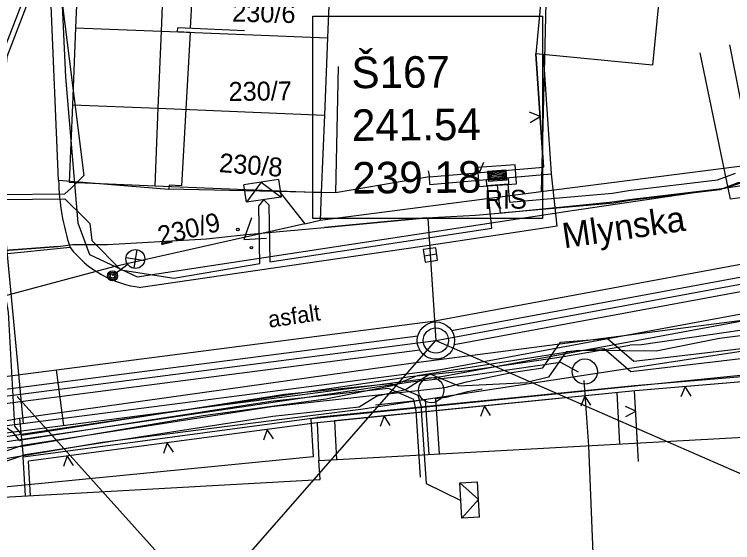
# Model space of a CAD drawing. Extents: x -601580 to 4, y -1204314 to 4.
# Drawn here: x -595963.73 to -595935.25, y -1202932.37 to -1202911.44 of the extents above; entities that cross this region are included whole.
import ezdxf

# ---------------------------------------------------------------- set-up
doc = ezdxf.new("R2010")
doc.units = 0
for name, color, linetype in [('00-EON NN', 7, 'Continuous'), ('00-EON VN', 7, 'Continuous'), ('00-KN-HRANICE PARCEL', 7, 'Continuous'), ('00-KN-PARC. CISLA', 7, 'Continuous'), ('00-KN-VNITRNI KRESBA', 7, 'Continuous'), ('00-POLOHOPIS', 7, 'Continuous'), ('00-SITE KOM. KABEL', 7, 'Continuous'), ('00-VAK-KANAL-POTRUBI', 7, 'Continuous'), ('00-VAK-VODA-RAD IGIS', 7, 'Continuous'), ('01 KOTA', 7, 'Continuous'), ('11-REKONSTRUKCE  VYKOP', 7, 'Continuous'), ('11-REKONSTRUKCE KANALIZACE', 7, 'Continuous'), ('11-REKONSTRUKCE KANALIZACE OSA', 7, 'Continuous'), ('11-REKONSTRUKCE KANALIZACE POPIS', 7, 'Continuous'), ('11-REKONSTRUKCE VODOVOD', 7, 'Continuous'), ('Vrstva 26', 7, 'Continuous'), ('Vrstva 27', 7, 'Continuous'), ('Vrstva 28', 7, 'Continuous'), ('Vrstva 33', 7, 'Continuous'), ('Vrstva 36', 7, 'Continuous'), ('Vrstva 8', 7, 'Continuous'), ('Vrstva 9', 7, 'Continuous')]:
    doc.layers.add(name, color=color, linetype=linetype)

# ---------------------------------------------------------------- blocks, each defined once
blk = doc.blocks.new('6.20D_100')
at = {"layer": 'Vrstva 28'}
blk.add_circle((0, 0), 0.5, dxfattribs=at)
blk = doc.blocks.new('6.20D_102')
at = {"layer": 'Vrstva 28'}
blk.add_circle((0, 0), 0.5, dxfattribs=at)
blk = doc.blocks.new('6.20_170')
at = {"layer": 'Vrstva 27'}
blk.add_circle((0, 0), 0.5, dxfattribs=at)
blk = doc.blocks.new('6.560_936')
at = {"layer": 'Vrstva 33'}
for p, q in [((-0.265, 0.86), (0.265, 1.39)), ((-0.265, 1.39), (0.265, 0.86)), ((0, 0.75), (0, 0))]:
    blk.add_line(p, q, dxfattribs=at)
for centre, radius in [((0, 1.125), 0.375), ((0, 0), 0.2), ((0, 0), 0.145), ((0, 0), 0.0876)]:
    blk.add_circle(centre, radius, dxfattribs=at)
blk = doc.blocks.new('6.30_302')
at = {"layer": 'Vrstva 27'}
blk.add_line((-0.25, 0), (0.25, 0), dxfattribs=at)
blk.add_lwpolyline([(-0.25, -0.25), (0.25, -0.25), (0.25, 0.25), (-0.25, 0.25)], close=True, dxfattribs=at)
blk = doc.blocks.new('3.14_542')
at = {"layer": 'Vrstva 36'}
blk.add_lwpolyline([(-0.5, 0.75), (0, 0), (0.5, 0.75)], dxfattribs=at)
for centre in [(-0.45, 0.05), (0.449, 0.05)]:
    blk.add_circle(centre, 0.05, dxfattribs=at)
blk = doc.blocks.new('VSTUP_62')
at = {"layer": 'Vrstva 8'}
blk.add_line((0, 0.25), (0, 0), dxfattribs=at)
blk = doc.blocks.new('NN630')
at = {"layer": 'Vrstva 9'}
for points in [[(-3, -700), (-703, 0)], [(-703, -700), (-703, 0), (697, 0), (697, -700)], [(-3, -700), (697, 0)], [(-703, -700), (697, -700)]]:
    blk.add_lwpolyline(points, dxfattribs=at)
blk = doc.blocks.new('NN620')
at = {"layer": 'Vrstva 8'}
for points in [[(752, 4), (-748, 4)], [(-748, 4), (-748, -746)], [(752, -746), (752, 4)], [(368, -180), (-376, -180)], [(-376, -180), (-376, -558)], [(321, -227), (-329, -227)], [(-329, -227), (-329, -510)], [(274, -274), (-281, -274)], [(-281, -274), (-281, -463)], [(274, -463), (274, -274)], [(321, -510), (321, -227)], [(368, -558), (368, -180)], [(-376, -558), (368, -558)], [(-329, -510), (321, -510)], [(-281, -463), (274, -463)], [(227, -321), (-234, -321)], [(-234, -321), (-234, -416)], [(-234, -416), (227, -416)], [(-193, -369), (185, -369)], [(227, -416), (227, -321)], [(-748, -746), (752, -746)]]:
    blk.add_lwpolyline(points, dxfattribs=at)

msp = doc.modelspace()

# ---------------------------------------------------------------- linework, layer by layer
at = {"layer": '00-EON NN'}
for points in [[(-595962.795, -1202889.704), (-595962.216, -1202900.128), (-595962.106, -1202908.764), (-595960.976, -1202917.821), (-595961.476, -1202918.321)], [(-595965.666, -1202918.514), (-595964.53, -1202918.224), (-595964.419, -1202915.236), (-595964.219, -1202913.069), (-595962.576, -1202908.788), (-595961.611, -1202901.83), (-595961.755, -1202901.221), (-595962.388, -1202900.907), (-595966.586, -1202900.449), (-595968.107, -1202900.476), (-595968.775, -1202900.47), (-595972.017, -1202900.119), (-595978.843, -1202897.716), (-595981.803, -1202896.974), (-595984.13, -1202896.687), (-595987.99, -1202896.577), (-595989.056, -1202895.961), (-595989.578, -1202895.42), (-595989.661, -1202894.856), (-595989.391, -1202893.05), (-595988.707, -1202891.551), (-595988.526, -1202889.968)], [(-595987.594, -1202889.968), (-595987.751, -1202890.467), (-595989.049, -1202893.163), (-595989.122, -1202894.942), (-595988.775, -1202895.486), (-595987.83, -1202895.882), (-595983.835, -1202896.084), (-595981.486, -1202896.421), (-595978.772, -1202897.343), (-595971.89, -1202899.588), (-595968.767, -1202900.269), (-595966.578, -1202900.249), (-595962.33, -1202900.713), (-595961.583, -1202901.083), (-595961.406, -1202901.82), (-595962.382, -1202908.839), (-595964.023, -1202913.115), (-595964.22, -1202915.25), (-595964.334, -1202918.376), (-595965.621, -1202918.71)], [(-595907.635, -1202923.072), (-595907.693, -1202921.594), (-595912.623, -1202921.652), (-595914.734, -1202921.856), (-595915.16, -1202915.836), (-595916.017, -1202915.87), (-595919.502, -1202916.185), (-595922.982, -1202916.806), (-595926.189, -1202917.273), (-595930.498, -1202917.97), (-595930.984, -1202917.606), (-595933.743, -1202917.964), (-595935.036, -1202918.117), (-595935.748, -1202918.384), (-595939.325, -1202918.811), (-595939.959, -1202918.918), (-595944.456, -1202919.317), (-595944.565, -1202918.2)], [(-595944.167, -1202918.172), (-595944.097, -1202918.885), (-595940.009, -1202918.521), (-595939.382, -1202918.415), (-595935.843, -1202917.993), (-595935.131, -1202917.725)], [(-595970.146, -1202918.706), (-595970.146, -1202918.869), (-595969.341, -1202919.701), (-595964.314, -1202918.575), (-595961.721, -1202918.545), (-595961.476, -1202918.321)], [(-595960.944, -1202919.507), (-595960.739, -1202919.728), (-595960.655, -1202920.399), (-595959.508, -1202921.558), (-595957.402, -1202921.896), (-595954, -1202921.313), (-595954.036, -1202919.041), (-595953.84, -1202918.78), (-595953.636, -1202918.979), (-595953.599, -1202921.249), (-595944.798, -1202919.907), (-595944.965, -1202918.229)], [(-595970.346, -1202918.703), (-595970.346, -1202918.949), (-595969.407, -1202919.921), (-595964.29, -1202918.774), (-595961.73, -1202918.746), (-595960.944, -1202919.507)], [(-595965.597, -1202919.338), (-595964.455, -1202919.019), (-595964.36, -1202919.094), (-595964.423, -1202920.785), (-595963.975, -1202923.243), (-595963.718, -1202927.75), (-595963.437, -1202928.108), (-595953.003, -1202926.486), (-595948.818, -1202926.061), (-595947.726, -1202926.522), (-595947.611, -1202926.932), (-595947.399, -1202930.027)], [(-595947.618, -1202929.782), (-595947.796, -1202927.154), (-595947.882, -1202926.693), (-595948.896, -1202926.26), (-595953.561, -1202926.779), (-595963.443, -1202928.312), (-595963.513, -1202928.335), (-595963.774, -1202928.001), (-595964.301, -1202927.648), (-595964.814, -1202923.236), (-595964.624, -1202920.769), (-595964.57, -1202919.318), (-595964.658, -1202919.253), (-595965.563, -1202919.535)], [(-595995.8, -1202934.356), (-595984.826, -1202933.461), (-595978.466, -1202932.991), (-595977.061, -1202932.085), (-595975.439, -1202931.62), (-595969.846, -1202930.691), (-595963.395, -1202928.507), (-595953.535, -1202926.977), (-595946.648, -1202926.221), (-595945.805, -1202925.994), (-595944.014, -1202925.624), (-595942.777, -1202925.446), (-595942.07, -1202924.429), (-595940.212, -1202924.28), (-595939.159, -1202925.181), (-595928.594, -1202923.94), (-595924.514, -1202923.338), (-595923.46, -1202923.423), (-595918.648, -1202922.582), (-595917.692, -1202922.687), (-595914.664, -1202922.251), (-595912.602, -1202922.052), (-595908.077, -1202921.998), (-595908.035, -1202923.087)], [(-595908.435, -1202923.102), (-595908.462, -1202922.403), (-595912.58, -1202922.452), (-595914.625, -1202922.65), (-595917.685, -1202923.09), (-595918.635, -1202922.986), (-595923.441, -1202923.826), (-595924.501, -1202923.741), (-595928.542, -1202924.336), (-595939.286, -1202925.599), (-595940.346, -1202924.692), (-595941.85, -1202924.812), (-595942.549, -1202925.817), (-595943.408, -1202926.019)], [(-595949.327, -1202926.551), (-595948.218, -1202926.301), (-595947.247, -1202925.68), (-595946.103, -1202926.163), (-595943.408, -1202926.019)], [(-595941.144, -1202925.943), (-595940.967, -1202928.533), (-595940.241, -1202946.534), (-595938.46, -1202949.913)], [(-595945.183, -1202926.29), (-595945.758, -1202926.393), (-595946.619, -1202926.62), (-595947.027, -1202926.668), (-595946.879, -1202928.853)], [(-595949.327, -1202926.551), (-595950.051, -1202926.998), (-595953.481, -1202927.374), (-595963.3, -1202928.897), (-595969.746, -1202931.08), (-595972.144, -1202931.517), (-595975.352, -1202932.012), (-595976.894, -1202932.453), (-595978.335, -1202933.382), (-595979.494, -1202933.468), (-595979.831, -1202932.854)], [(-595947.278, -1202928.874), (-595947.425, -1202926.71), (-595949.411, -1202926.928)], [(-595947.399, -1202930.027), (-595946.024, -1202930.702)]]:
    msp.add_lwpolyline(points, dxfattribs=at)
at = {"layer": '00-EON VN'}
for points in [[(-595939.528, -1202924.77), (-595941.37, -1202924.755), (-595947.759, -1202925.757), (-595948.75, -1202926.153), (-595951.381, -1202926.68), (-595956.239, -1202927.347), (-595963.342, -1202928.55), (-595964.819, -1202928.705), (-595965.753, -1202928.467), (-595966.083, -1202927.928), (-595966.471, -1202922.917), (-595966.602, -1202918.012), (-595966.277, -1202910.084), (-595966.486, -1202903.15), (-595967.214, -1202894.123), (-595967.397, -1202889.968)], [(-595812.549, -1202889.968), (-595812.597, -1202895.839), (-595812.374, -1202907.109), (-595812.034, -1202911.753), (-595812.043, -1202914.154), (-595812.454, -1202915.079), (-595818.036, -1202918.412), (-595819.276, -1202918.981), (-595830.613, -1202919.581), (-595845.316, -1202919.812), (-595876.261, -1202920.574), (-595885.405, -1202920.764), (-595898.106, -1202921.09), (-595904.172, -1202921.083), (-595910.586, -1202921.253), (-595922.981, -1202922.649), (-595935.765, -1202924.283), (-595938.28, -1202924.79), (-595939.528, -1202924.77)], [(-595990.874, -1202914.687), (-595991.511, -1202914.786), (-595991.721, -1202916.637), (-595991.374, -1202918.086), (-595991.088, -1202918.632), (-595990.56, -1202918.976), (-595970.809, -1202919.462), (-595969.885, -1202920.416), (-595969.374, -1202921.333), (-595969.287, -1202921.775), (-595969.313, -1202923.216), (-595968.471, -1202928.494), (-595967.888, -1202928.912), (-595967.19, -1202928.824), (-595948.008, -1202925.993), (-595945.714, -1202925.746), (-595942.071, -1202925.214), (-595941.368, -1202925.603)], [(-595990.874, -1202915.895), (-595991.541, -1202916.534), (-595991.185, -1202918.015), (-595990.935, -1202918.493), (-595990.498, -1202918.777), (-595970.722, -1202919.263), (-595969.723, -1202920.295), (-595969.184, -1202921.264), (-595968.785, -1202922.987), (-595967.874, -1202928.425), (-595967.825, -1202928.701), (-595967.218, -1202928.625), (-595948.036, -1202925.794), (-595945.739, -1202925.548), (-595942.032, -1202925.008), (-595939.328, -1202924.551)], [(-595855.739, -1202919.768), (-595867.994, -1202919.935), (-595868.948, -1202919.958), (-595869.74, -1202919.998), (-595880.006, -1202920.295), (-595890.722, -1202920.59), (-595891.811, -1202920.801), (-595893.816, -1202921.069), (-595906.671, -1202920.897), (-595913.41, -1202920.93), (-595919.742, -1202921.844), (-595924.186, -1202922.552), (-595925.719, -1202922.718), (-595927.421, -1202922.874), (-595938.86, -1202924.527), (-595939.328, -1202924.551)]]:
    msp.add_lwpolyline(points, dxfattribs=at)
at = {"layer": '00-KN-HRANICE PARCEL'}
for p, q in [((-595961.175, -1202908.894), (-595961.301, -1202911.964)), ((-595951.179, -1202909.308), (-595951.31, -1202912.369)), ((-595961.301, -1202911.964), (-595961.424, -1202915.019)), ((-595951.31, -1202912.369), (-595951.428, -1202915.433)), ((-595951.428, -1202915.433), (-595951.559, -1202918.494)), ((-595942.841, -1202918.461), (-595934.351, -1202917.365)), ((-595953.237, -1202918.432), (-595951.559, -1202918.494)), ((-595953.237, -1202918.432), (-595952.207, -1202919.735)), ((-595951.6, -1202919.596), (-595942.841, -1202918.461)), ((-595951.559, -1202918.494), (-595951.6, -1202919.596)), ((-595952.207, -1202919.735), (-595951.6, -1202919.596)), ((-595928.105, -1202923.751), (-595949.994, -1202927.096))]:
    msp.add_line(p, q, dxfattribs=at)
for points in [[(-595941.201, -1202893.221), (-595942.507, -1202904.901), (-595942.71, -1202913.184), (-595942.841, -1202918.461)], [(-595961.301, -1202911.964), (-595957.897, -1202912.102), (-595951.31, -1202912.369)], [(-595961.424, -1202915.019), (-595961.549, -1202918.088), (-595958.146, -1202918.227), (-595953.237, -1202918.432)], [(-595961.424, -1202915.019), (-595958.02, -1202915.158), (-595951.428, -1202915.433)], [(-595952.207, -1202919.735), (-595959.794, -1202921.443), (-595968.241, -1202923.703)], [(-595913.337, -1202927.422), (-595913.489, -1202927.435), (-595926.749, -1202928.697), (-595926.803, -1202928.239), (-595927.189, -1202924.951), (-595927.597, -1202925.005), (-595951.971, -1202927.468), (-595951.879, -1202928.969), (-595969.788, -1202930.73)], [(-595949.994, -1202927.096), (-595951.983, -1202927.352), (-595960.252, -1202928.409), (-595963.367, -1202928.928), (-595983.524, -1202932.257), (-595983.997, -1202933.817)]]:
    msp.add_lwpolyline(points, dxfattribs=at)
at = {"layer": '00-KN-VNITRNI KRESBA'}
for p, q in [((-595957.897, -1202912.102), (-595957.772, -1202909.033)), ((-595958.02, -1202915.158), (-595957.897, -1202912.102)), ((-595958.146, -1202918.227), (-595958.02, -1202915.158))]:
    msp.add_line(p, q, dxfattribs=at)
at = {"layer": '00-POLOHOPIS'}
for p, q in [((-595961.975, -1202918.011), (-595962.981, -1202893.72)), ((-595956.481, -1202906.143), (-595956.753, -1202911.989)), ((-595942.566, -1202908.017), (-595943.05, -1202912.994)), ((-595937.942, -1202908.467), (-595938.426, -1202913.444)), ((-595957.259, -1202912.126), (-595957.251, -1202911.966)), ((-595956.76, -1202912.149), (-595957.259, -1202912.126)), ((-595954.605, -1202912.088), (-595957.251, -1202911.966)), ((-595956.76, -1202912.149), (-595957.096, -1202918.238)), ((-595935.376, -1202912.646), (-595934.408, -1202917.552)), ((-595938.426, -1202913.444), (-595943.055, -1202912.994)), ((-595943.055, -1202912.994), (-595942.749, -1202917.486)), ((-595942.749, -1202917.486), (-595943.05, -1202912.994)), ((-595942.43, -1202917.759), (-595942.752, -1202913.023)), ((-595935.334, -1202918.758), (-595936.534, -1202912.961)), ((-595950.888, -1202913.508), (-595950.992, -1202918.507)), ((-595947.272, -1202917.877), (-595942.749, -1202917.486)), ((-595947.247, -1202918.175), (-595942.43, -1202917.759)), ((-595942.208, -1202919.826), (-595942.43, -1202917.759)), ((-595961.975, -1202918.011), (-595957.599, -1202918.37)), ((-595947.272, -1202917.877), (-595950.992, -1202918.507)), ((-595947.272, -1202917.877), (-595950.992, -1202918.507)), ((-595947.247, -1202918.175), (-595947.272, -1202917.877)), ((-595945.016, -1202917.983), (-595945, -1202918.228)), ((-595944.147, -1202917.908), (-595944.129, -1202918.169)), ((-595930.35, -1202918.04), (-595935.334, -1202918.758)), ((-595957.595, -1202918.21), (-595957.599, -1202918.37)), ((-595950.992, -1202918.507), (-595957.599, -1202918.37)), ((-595957.096, -1202918.238), (-595957.595, -1202918.21)), ((-595944.129, -1202918.169), (-595945, -1202918.228)), ((-595942.208, -1202919.826), (-595946.92, -1202920.539)), ((-595961.515, -1202920.68), (-595966.19, -1202921.149)), ((-595946.92, -1202920.539), (-595958.712, -1202922.256)), ((-595925.574, -1202922.349), (-595948.011, -1202925.279)), ((-595927.19, -1202925.154), (-595939.144, -1202926.151)), ((-595948.011, -1202925.279), (-595963.526, -1202927.451)), ((-595927.164, -1202925.352), (-595939.116, -1202926.35)), ((-595939.144, -1202926.151), (-595951.735, -1202927.419)), ((-595939.116, -1202926.35), (-595951.724, -1202927.618)), ((-595938.975, -1202929.153), (-595939.133, -1202926.351)), ((-595939.714, -1202928.461), (-595939.829, -1202926.422)), ((-595963.526, -1202927.451), (-595979.402, -1202930.433)), ((-595963.526, -1202927.451), (-595963.373, -1202928.968)), ((-595963.373, -1202928.968), (-595951.735, -1202927.419)), ((-595951.027, -1202927.549), (-595950.949, -1202929.078)), ((-595951.724, -1202927.618), (-595963.162, -1202929.142)), ((-595951.726, -1202927.618), (-595951.649, -1202929.117)), ((-595951.649, -1202929.117), (-595926.93, -1202927.757)), ((-595963.283, -1202930.523), (-595963.373, -1202928.968)), ((-595963.083, -1202930.511), (-595963.162, -1202929.142)), ((-595951.607, -1202929.864), (-595951.649, -1202929.117)), ((-595969.526, -1202930.875), (-595951.607, -1202929.864))]:
    msp.add_line(p, q, dxfattribs=at)
for points in [[(-595942.749, -1202917.486), (-595943.05, -1202912.994)], [(-595943.269, -1202915.717), (-595942.883, -1202915.49), (-595943.295, -1202915.317)], [(-595945.514, -1202917.323), (-595945.28, -1202917.704), (-595945.115, -1202917.289)], [(-595947.272, -1202917.877), (-595942.749, -1202917.486)], [(-595927.164, -1202925.352), (-595939.116, -1202926.35)], [(-595939.116, -1202926.35), (-595951.027, -1202927.549)], [(-595939.016, -1202928.422), (-595939.133, -1202926.351)], [(-595936.896, -1202926.566), (-595937.129, -1202926.184), (-595937.295, -1202926.599)], [(-595940.867, -1202926.928), (-595941.106, -1202926.55), (-595941.265, -1202926.968)], [(-595944.847, -1202927.328), (-595945.086, -1202926.95), (-595945.245, -1202927.368)], [(-595939.475, -1202927.378), (-595939.087, -1202927.155), (-595939.498, -1202926.978)], [(-595948.826, -1202927.729), (-595949.066, -1202927.351), (-595949.225, -1202927.769)], [(-595951.726, -1202927.618), (-595963.162, -1202929.142)], [(-595953.456, -1202928.252), (-595953.707, -1202927.882), (-595953.852, -1202928.305)], [(-595957.421, -1202928.781), (-595957.672, -1202928.41), (-595957.817, -1202928.833)], [(-595961.385, -1202929.309), (-595961.636, -1202928.938), (-595961.782, -1202929.361)]]:
    msp.add_lwpolyline(points, dxfattribs=at)
for centre, radius, start, end in [((-595952.877, -1202917.816), 9.1, 181.227, 198.3404), ((-595958.24, -1202918.136), 4.147, 217.8352, 263.4595)]:
    msp.add_arc(centre, radius, start, end, dxfattribs=at)
at = {"layer": '00-SITE KOM. KABEL'}
for points in [[(-595962.653, -1202889.719), (-595962.437, -1202893.118), (-595962.19, -1202903.383), (-595961.704, -1202913.92), (-595961.215, -1202919.696), (-595960.751, -1202920.958), (-595958.852, -1202921.84), (-595941.614, -1202919.207), (-595919.364, -1202915.93), (-595914.802, -1202915.533), (-595909.726, -1202915.29), (-595904.77, -1202915.172), (-595892.698, -1202914.792), (-595882.435, -1202914.609), (-595868.371, -1202914.195), (-595862.284, -1202914.073), (-595852.26, -1202913.769), (-595831.47, -1202912.098)], [(-595967.512, -1202889.968), (-595967.209, -1202895.128), (-595966.872, -1202897.244), (-595967.302, -1202900.59), (-595967.253, -1202905.286), (-595966.586, -1202909.859), (-595967.396, -1202913.349), (-595967.753, -1202916.156), (-595967.665, -1202920.05), (-595967.724, -1202921.028), (-595966.942, -1202921.008), (-595961.99, -1202920.632), (-595961.413, -1202920.553), (-595960.041, -1202920.556), (-595956.106, -1202920.337)], [(-595956.106, -1202920.337), (-595954.651, -1202920.167), (-595952.928, -1202920.021), (-595951.436, -1202919.885), (-595947.404, -1202919.495), (-595945.445, -1202919.398), (-595944.367, -1202919.308), (-595940.123, -1202918.885), (-595939.246, -1202918.757), (-595935.572, -1202918.321), (-595934.957, -1202918.126), (-595934.66, -1202918.006), (-595930.446, -1202917.543)], [(-595939.246, -1202918.757), (-595935.572, -1202918.321)], [(-595944.367, -1202919.308), (-595940.123, -1202918.885)], [(-595947.404, -1202919.495), (-595951.436, -1202919.885)], [(-595954.651, -1202920.167), (-595952.928, -1202920.021)], [(-595961.99, -1202920.632), (-595966.942, -1202921.008)], [(-595961.413, -1202920.553), (-595960.041, -1202920.556)]]:
    msp.add_lwpolyline(points, dxfattribs=at)
at = {"layer": '00-VAK-KANAL-POTRUBI'}
msp.add_circle((-595947.013, -1202924.364), 0.5, dxfattribs=at)
at = {"layer": '00-VAK-VODA-RAD IGIS'}
msp.add_lwpolyline([(-595963.368, -1202927.647), (-595964.463, -1202916.226), (-595964.959, -1202889.968)], dxfattribs=at)
at = {"layer": '01 KOTA'}
msp.add_line((-595962.066, -1202925.522), (-595961.781, -1202927.724), dxfattribs=at)
at = {"layer": '11-REKONSTRUKCE  VYKOP'}
for points in [[(-596033.896, -1202928.113), (-596024.524, -1202927.448), (-595993.044, -1202929.525), (-595947.134, -1202923.593), (-595908.24, -1202916.401), (-595849.541, -1202915.344)], [(-596018.759, -1202930.053), (-595992.974, -1202931.754), (-595946.789, -1202925.787), (-595908.017, -1202918.617), (-595850.701, -1202917.585)]]:
    msp.add_lwpolyline(points, dxfattribs=at)
at = {"layer": '11-REKONSTRUKCE KANALIZACE'}
msp.add_line((-595947.335, -1202919.522), (-595947.013, -1202924.364), dxfattribs=at)
for points in [[(-595946.39, -1202923.964), (-595908.886, -1202917.029)], [(-595946.288, -1202924.515), (-595908.785, -1202917.579)], [(-595992.376, -1202929.943), (-595947.728, -1202924.174)], [(-595992.304, -1202930.498), (-595947.656, -1202924.729)]]:
    msp.add_lwpolyline(points, dxfattribs=at)
for radius in [0.74, 0.5, 0.5]:
    msp.add_circle((-595947.013, -1202924.364), radius, dxfattribs=at)
at = {"layer": '11-REKONSTRUKCE KANALIZACE OSA'}
msp.add_lwpolyline([(-596033.841, -1202928.891), (-596024.522, -1202928.23), (-595993.02, -1202930.308), (-595947.013, -1202924.364), (-595908.162, -1202917.18), (-595850.727, -1202916.145)], dxfattribs=at)
at = {"layer": '11-REKONSTRUKCE KANALIZACE POPIS'}
for p, q in [((-595959.211, -1202938.265), (-595947.013, -1202924.364)), ((-595951.689, -1202939.839), (-595963.616, -1202926.575))]:
    msp.add_line(p, q, dxfattribs=at)
msp.add_lwpolyline([(-595951.887, -1202911.503), (-595942.783, -1202911.503), (-595942.783, -1202919.522), (-595951.887, -1202919.522)], close=True, dxfattribs=at)
msp.add_lwpolyline([(-595951.887, -1202911.503), (-595942.783, -1202911.503), (-595942.783, -1202919.522), (-595951.887, -1202919.522)], close=True, dxfattribs=at)
msp.add_lwpolyline([(-595947.013, -1202924.364), (-595929.772, -1202931.891)], dxfattribs=at)
at = {"layer": '11-REKONSTRUKCE VODOVOD'}
msp.add_lwpolyline([(-596017.942, -1202929.826), (-595992.983, -1202931.473), (-595946.833, -1202925.51), (-595908.045, -1202918.338), (-595850.706, -1202917.305)], dxfattribs=at)

# ---------------------------------------------------------------- block references
at = {"layer": '00-POLOHOPIS'}
for name, p, xscale, yscale, rotation in [('VSTUP_62', (-595947.272, -1202917.877), 0.9999991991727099, 0.9999991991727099, 9.619591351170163), ('6.30_302', (-595947.231, -1202920.968), 1.0000002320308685, 1.000000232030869, 8.60619734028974), ('6.20D_102', (-595941.106, -1202925.594), 1.0000003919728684, 1.0000003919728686, 1.4240772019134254), ('6.20D_100', (-595947.198, -1202926.327), 1.0000003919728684, 1.0000003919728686, 1.4240772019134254)]:
    msp.add_blockref(name, p, dxfattribs=dict(at, xscale=xscale, yscale=yscale, rotation=rotation))
for name, p, rotation in [('3.14_542', (-595954.635, -1202920.354), -53.41468170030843), ('6.560_936', (-595959.833, -1202921.8), -53.41468170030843), ('6.20_170', (-595947.013, -1202924.364), 36.585318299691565)]:
    msp.add_blockref(name, p, dxfattribs=dict(at, rotation=rotation))
at = {"layer": 'Vrstva 26'}
for name, p, xscale, yscale, rotation in [('NN620', (-595944.565, -1202918.198), 0.0010000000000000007, 0.0010000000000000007, -176.06709284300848), ('NN630', (-595953.84, -1202918.78), 0.0010000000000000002, 0.0010000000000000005, -171.33044278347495), ('NN630', (-595946.025, -1202930.702), 0.001, 0.001, 93.47058499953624)]:
    msp.add_blockref(name, p, dxfattribs=dict(at, xscale=xscale, yscale=yscale, rotation=rotation))

# ---------------------------------------------------------------- texts
at = {"layer": '00-KN-PARC. CISLA'}
for s, rotation, p in [('230/6', 358.5853, (-595955.097, -1202911.72)), ('230/7', 0.5853, (-595955.231, -1202914.868)), ('230/8', 355.5853, (-595955.628, -1202917.684)), ('230/9', 13.5853, (-595957.942, -1202920.593))]:
    msp.add_text(s, height=0.75, rotation=rotation, dxfattribs=at).set_placement(p)
at = {"layer": '00-POLOHOPIS'}
for s, height, rotation, p in [('RIS', 0.75, 0.3095, (-595945.078, -1202919.145)), ('Mlynska', 1, 8.2587, (-595941.928, -1202920.71)), (' asfalt', 0.65, 8.2826, (-595953.858, -1202923.892))]:
    msp.add_text(s, height=height, rotation=rotation, dxfattribs=at).set_placement(p)
at = {"layer": '11-REKONSTRUKCE KANALIZACE POPIS'}
for s, p in [('Š167', (-595950.356, -1202914.365)), ('241.54', (-595950.339, -1202916.453)), ('239.18', (-595950.321, -1202918.541))]:
    msp.add_text(s, height=1.25, rotation=0.487, dxfattribs=at).set_placement(p)

doc.saveas('drawing.dxf')
